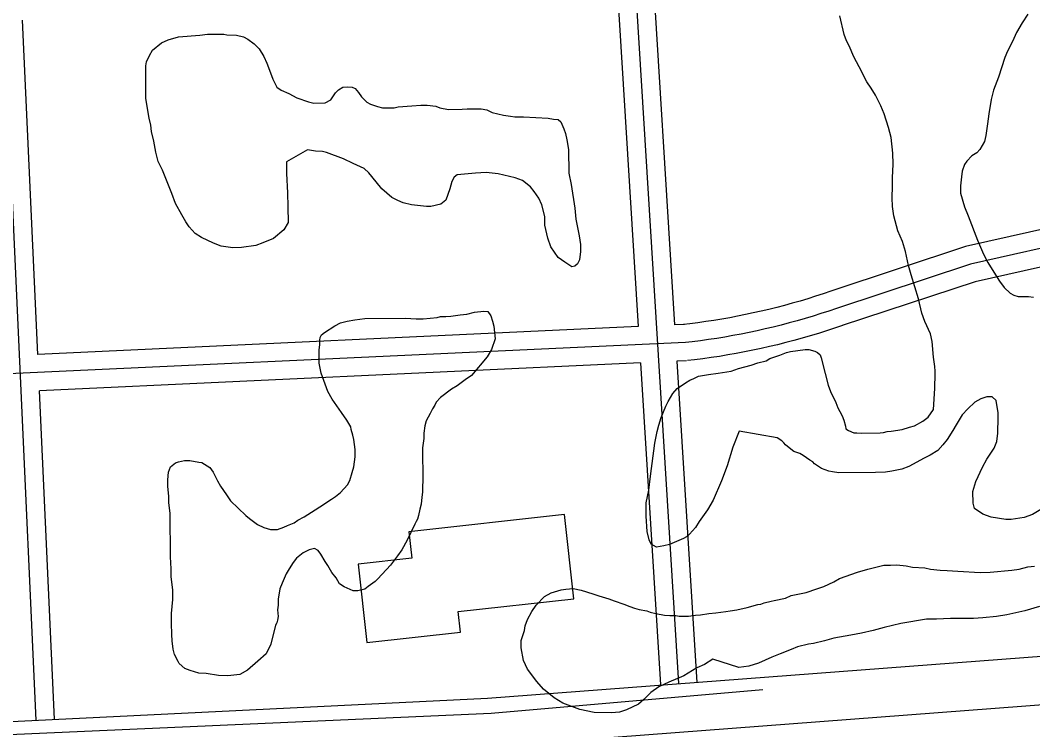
# Model space of a CAD drawing. Extents: x 3313442 to 3351311, y 721974 to 747360.
# Drawn here: x 3332224 to 3333060, y 734944 to 735530 of the extents above; entities that cross this region are included whole.
import ezdxf

# ---------------------------------------------------------------- set-up
doc = ezdxf.new("R2010")
doc.units = 0
for name, color, linetype in [('V-BLDG-OTLN', 7, 'Continuous'), ('V-ROAD-CNTR', 7, 'Continuous'), ('V-SITE-VEGE', 7, 'Continuous')]:
    doc.layers.add(name, color=color, linetype=linetype)

msp = doc.modelspace()

# ---------------------------------------------------------------- linework, layer by layer
at = {"layer": 'V-BLDG-OTLN'}
msp.add_lwpolyline([(3332509.94, 735015.95), (3332587.14, 735024.54), (3332585.26, 735041.49), (3332680.7, 735052.1), (3332672.96, 735121.63), (3332544.68, 735107.36), (3332547.11, 735085.47), (3332502.76, 735080.54)], close=True, dxfattribs=at)
at = {"layer": 'V-ROAD-CNTR'}
for points in [[(3332728.16, 735613.1), (3332767.25, 734982.04)], [(3332743.81, 735603.09), (3332763.94, 735278.05)], [(3332714.4, 735592.69), (3332733.97, 735276.66)], [(3332237.09, 734951.86), (3332210.07, 735543.82)], [(3332238.32, 735253.7), (3332225.73, 735529.5)], [(3333183.43, 735382.89), (3333004.08, 735342.67), (3332892.91, 735305.93)], [(3333198.95, 735371), (3333008.08, 735328.2), (3332897.62, 735291.69)], [(3333184.74, 735352.44), (3333012.08, 735313.72), (3332902.32, 735277.45)], [(3332892.79, 735305.9), (3332886.43, 735303.73), (3332880.13, 735301.67), (3332873.8, 735299.69), (3332867.45, 735297.78), (3332861.07, 735295.95), (3332854.68, 735294.18), (3332848.27, 735292.5), (3332841.83, 735290.89), (3332835.38, 735289.36), (3332828.91, 735287.9), (3332822.42, 735286.52), (3332815.92, 735285.21), (3332809.4, 735283.98), (3332802.87, 735282.83), (3332796.33, 735281.75), (3332789.77, 735280.76), (3332783.2, 735279.83), (3332776.62, 735278.99), (3332771.18, 735278.35)], [(3332897.62, 735291.69), (3332891.17, 735289.5), (3332884.7, 735287.39), (3332878.2, 735285.35), (3332871.68, 735283.39), (3332865.14, 735281.51), (3332858.58, 735279.7), (3332851.99, 735277.97), (3332845.39, 735276.32), (3332838.76, 735274.74), (3332832.12, 735273.25), (3332825.46, 735271.83), (3332818.79, 735270.49), (3332812.1, 735269.23), (3332805.39, 735268.04), (3332798.67, 735266.94), (3332791.94, 735265.91), (3332785.2, 735264.97), (3332778.45, 735264.1), (3332772.93, 735263.45)], [(3332733.97, 735276.66), (3332238.32, 735253.71)], [(3332772.24, 735278.44), (3332763.95, 735278.05)], [(3332902.44, 735277.49), (3332895.91, 735275.27), (3332889.27, 735273.1), (3332882.61, 735271.01), (3332875.92, 735269), (3332869.21, 735267.07), (3332862.47, 735265.21), (3332855.72, 735263.44), (3332848.94, 735261.74), (3332842.15, 735260.13), (3332835.33, 735258.59), (3332828.5, 735257.14), (3332821.65, 735255.76), (3332814.79, 735254.47), (3332807.91, 735253.26), (3332801.02, 735252.12), (3332794.11, 735251.07), (3332787.2, 735250.1), (3332780.28, 735249.21), (3332774.69, 735248.56)], [(3332772.93, 735263.45), (3332071.38, 735230.96), (3330946.15, 735187.62), (3329615.14, 735134.6), (3329371.58, 735124.73)], [(3332735.83, 735246.72), (3332239.69, 735223.74)], [(3332735.83, 735246.72), (3332752.28, 734981.12)], [(3332773.63, 735248.47), (3332765.8, 735248.11)], [(3332765.8, 735248.11), (3332782.22, 734982.97)], [(3332252.07, 734952.54), (3332239.69, 735223.74)], [(3329842.89, 734845.23), (3331486.55, 734915.1), (3332609.53, 734970.1), (3334307.49, 735098.71), (3334855.82, 735124.84)], [(3334875.37, 735080.26), (3333607.33, 735005.41), (3332547.3, 734924.93), (3331216.87, 734855.5), (3329722.8, 734799.3)], [(3331217.51, 734898.35), (3331486.22, 734913.6), (3331811.37, 734925.78), (3332221.08, 734940.18), (3332612.65, 734957.59), (3332836.72, 734977.17)]]:
    msp.add_lwpolyline(points, dxfattribs=at)
at = {"layer": 'V-SITE-VEGE'}
for points in [[(3332740.5, 735120.18), (3332740.41, 735131.2), (3332742.74, 735141.56), (3332744.02, 735153.29), (3332747.59, 735180.54), (3332749.58, 735190.21), (3332750.92, 735195.39), (3332752.94, 735201.6), (3332756.65, 735210.94), (3332758.69, 735214.75), (3332762.43, 735221.32), (3332766.19, 735225.49), (3332773.04, 735230.37), (3332776.46, 735232.46), (3332779.9, 735233.87), (3332783.68, 735235.62), (3332791.94, 735237.07), (3332799.85, 735238.17), (3332810.52, 735239.97), (3332816.71, 735242.09), (3332827.02, 735244.93), (3332832.52, 735246.7), (3332839.4, 735248.47), (3332842.49, 735250.22), (3332850.73, 735253.05), (3332856.23, 735255.16), (3332859.67, 735256.22), (3332871.72, 735257.7), (3332874.82, 735257.72), (3332879.66, 735256.38), (3332881.73, 735255.37), (3332884.16, 735253.32), (3332884.87, 735250.91), (3332888.08, 735237.84), (3332890.57, 735228.21), (3332892.67, 735223.06), (3332896.88, 735214.13), (3332898.64, 735209.67), (3332900.39, 735206.58), (3332902.14, 735203.15), (3332903.55, 735199.37), (3332904.96, 735194.56), (3332905.33, 735192.15), (3332907.41, 735190.79), (3332911.9, 735189.1), (3332914.31, 735189.12), (3332918.1, 735188.81), (3332933.61, 735188.93), (3332936.37, 735189.29), (3332939.46, 735190.01), (3332942.56, 735190.38), (3332951.85, 735191.83), (3332957.7, 735193.6), (3332961.82, 735194.67), (3332968.69, 735198.51), (3332973.14, 735202), (3332977.57, 735208.23), (3332978.81, 735225.47), (3332978.77, 735229.61), (3332979.08, 735233.75), (3332979.03, 735239.95), (3332978.66, 735243.74), (3332977.56, 735251.31), (3332976.42, 735264.4), (3332975, 735270.59), (3332970.43, 735280.89), (3332967.97, 735287.76), (3332965.12, 735299.45), (3332959.1, 735319.39), (3332956.97, 735326.96), (3332954.46, 735338.65), (3332951.98, 735346.9), (3332948.12, 735355.83), (3332944.92, 735368.21), (3332943.83, 735375.79), (3332943.42, 735383.02), (3332943.69, 735392.67), (3332943.64, 735399.56), (3332944.24, 735410.59), (3332944.16, 735419.9), (3332942.68, 735432.64), (3332940.54, 735440.89), (3332937.01, 735452.23), (3332934.2, 735458.76), (3332929.65, 735467.68), (3332926.16, 735473.51), (3332922.67, 735478.65), (3332916.36, 735491.01), (3332911.82, 735499.24), (3332907.95, 735508.52), (3332905.85, 735512.64), (3332903.75, 735517.79), (3332900.17, 735533.26)], [(3333055.58, 735534.51), (3333050.82, 735527.24), (3333046.05, 735519.27), (3333042.67, 735512.01), (3333038.6, 735504.05), (3333036.57, 735498.87), (3333031.19, 735482.63), (3333027.14, 735471.91), (3333025.13, 735463.97), (3333023.16, 735452.24), (3333022.19, 735443.96), (3333020.89, 735434.3), (3333019.55, 735429.46), (3333015.81, 735422.89), (3333013.43, 735420.11), (3333009.31, 735417.67), (3333005.21, 735413.15), (3333003.17, 735410.38), (3333001.14, 735404.85), (3333000.83, 735400.37), (3332999.86, 735392.78), (3332999.91, 735386.92), (3333003.1, 735375.57), (3333006.26, 735368.02), (3333014, 735348.09), (3333018.92, 735336.42), (3333022.42, 735329.55), (3333025.92, 735323.72), (3333032.2, 735314.12), (3333036.03, 735308.99), (3333040.89, 735304.2), (3333044.01, 735302.5), (3333047.46, 735301.5), (3333056.08, 735301.57), (3333060.22, 735300.91)], [(3332352.12, 735378.27), (3332348.95, 735386.51), (3332341.22, 735405.75), (3332337.71, 735412.96), (3332335.93, 735420.52), (3332334.13, 735429.81), (3332332.34, 735437.72), (3332331.61, 735442.89), (3332330.19, 735448.73), (3332327.64, 735464.91), (3332327.43, 735491.79), (3332328.09, 735495.24), (3332330.46, 735500.43), (3332333.18, 735504.93), (3332340.37, 735510.84), (3332345.86, 735513.3), (3332354.46, 735515.78), (3332372.02, 735517.3), (3332378.56, 735518.04), (3332392, 735518.15), (3332394.42, 735517.48), (3332402.35, 735517.2), (3332408.22, 735515.87), (3332411.68, 735513.83), (3332416.88, 735510.08), (3332421.04, 735505.98), (3332424.89, 735499.46), (3332427.35, 735493.97), (3332430.51, 735486.07), (3332432.27, 735480.91), (3332435.78, 735474.39), (3332439.24, 735471.67), (3332445.47, 735468.96), (3332452.04, 735465.57), (3332461.72, 735462.2), (3332466.21, 735461.2), (3332475.51, 735461.28), (3332480.31, 735463.73), (3332484.06, 735469.61), (3332486.45, 735472.05), (3332490.22, 735474.14), (3332493.67, 735474.52)], [(3332493.67, 735474.52), (3332497.8, 735474.2), (3332500.22, 735473.19), (3332503.01, 735469.77), (3332505.45, 735466.34), (3332509.96, 735461.9), (3332513.08, 735460.2), (3332518.61, 735458.18), (3332522.75, 735457.18), (3332532.4, 735457.25), (3332535.84, 735457.97), (3332547.21, 735458.75), (3332554.44, 735459.5), (3332559.61, 735459.54), (3332566.85, 735458.56), (3332570.31, 735457.21), (3332577.21, 735455.89), (3332588.58, 735455.98), (3332592.71, 735456.36), (3332604.43, 735456.45), (3332608.92, 735455.45), (3332613.41, 735453.43), (3332622.74, 735451.09), (3332628.6, 735450.45), (3332632.05, 735449.78), (3332639.29, 735449.84), (3332659.63, 735448.63), (3332664.11, 735447.97), (3332667.91, 735447.66), (3332669.99, 735445.61), (3332672.45, 735439.77), (3332673.86, 735435.99), (3332674.94, 735430.83), (3332676.38, 735422.92), (3332676.54, 735403.27), (3332678.68, 735393.99), (3332681.59, 735374.37), (3332682.35, 735365.41), (3332685.22, 735351.65), (3332686.31, 735344.42), (3332686.36, 735338.57), (3332685.38, 735331.67), (3332683.69, 735328.55), (3332681.63, 735326.47), (3332679.22, 735326.1), (3332673.33, 735329.85), (3332667.79, 735333.59), (3332661.86, 735342.51), (3332659.39, 735349.72), (3332656.89, 735360.38), (3332656.83, 735367.62), (3332654.35, 735377.25), (3332651.89, 735382.74), (3332648.05, 735388.23), (3332644.92, 735391.99), (3332638.33, 735397.11), (3332632.46, 735399.47), (3332618.3, 735402.81), (3332608.3, 735403.76), (3332599.69, 735403.34), (3332584.54, 735401.85), (3332582.14, 735400.1), (3332580.1, 735396.3), (3332578.43, 735390.42), (3332575.06, 735381.09), (3332570.95, 735377.61), (3332562.69, 735375.82), (3332559.25, 735375.8), (3332546.83, 735377.08), (3332539.92, 735378.74), (3332535.43, 735380.77), (3332530.58, 735383.15), (3332522.25, 735390.32), (3332517.73, 735396.14), (3332511.47, 735403.67), (3332507.65, 735407.08), (3332498.66, 735411.15), (3332490.7, 735415.22), (3332476.53, 735420.28), (3332473.42, 735421.28), (3332467.56, 735421.58), (3332461, 735422.56), (3332443.51, 735412.77), (3332443.58, 735403.12), (3332444.4, 735386.93), (3332444.84, 735375.57), (3332444.94, 735362.47), (3332441.55, 735356.58), (3332432.99, 735349.28), (3332424.06, 735345.76), (3332418.21, 735343.65), (3332406.52, 735341.83), (3332399.28, 735341.77), (3332389.62, 735343.07), (3332383.4, 735345.44), (3332373.37, 735350.18), (3332368.17, 735353.58), (3332363.3, 735359.06), (3332360.51, 735363.17), (3332357.36, 735369), (3332352.12, 735378.27)], [(3332380.41, 735160.36), (3332383.19, 735156.59), (3332386.69, 735149.39), (3332389.14, 735144.92), (3332394.03, 735137.72), (3332397.51, 735132.93), (3332410.02, 735120.62), (3332413.14, 735118.23), (3332419.72, 735113.46), (3332424.91, 735110.75), (3332430.44, 735109.07), (3332436.3, 735109.12), (3332441.45, 735111.23), (3332444.54, 735112.63), (3332450.04, 735114.74), (3332453.12, 735116.83), (3332458.27, 735119.63), (3332467.18, 735125.56), (3332471.29, 735128.01), (3332480.9, 735134.29), (3332483.98, 735136.38), (3332488.09, 735139.86), (3332493.9, 735146.11), (3332495.94, 735149.57), (3332497.95, 735156.13), (3332499.29, 735160.97), (3332500.26, 735169.25), (3332500.21, 735175.11), (3332499.11, 735183.37), (3332498.39, 735187.15), (3332496.98, 735191.62), (3332496.61, 735194.03), (3332493.46, 735199.52), (3332488.93, 735205.68), (3332481.27, 735216.65), (3332477.77, 735223.17), (3332472.13, 735238.29), (3332470.69, 735246.55), (3332470.6, 735257.57), (3332471.25, 735261.71), (3332471.22, 735265.5), (3332471.55, 735267.58), (3332472.57, 735270), (3332474.96, 735271.74), (3332483.54, 735277.32), (3332488.34, 735279.77), (3332493.84, 735281.19), (3332500.04, 735282.28), (3332508.3, 735283.38), (3332541.72, 735283.65), (3332550.69, 735283.03), (3332556.54, 735283.08), (3332567.91, 735284.2), (3332570.66, 735284.91), (3332575.14, 735284.95), (3332579.27, 735285.33), (3332586.84, 735286.42), (3332592.35, 735286.81), (3332598.89, 735288.58), (3332606.46, 735289.33), (3332609.91, 735289.02), (3332612.35, 735285.59), (3332613.76, 735281.12), (3332614.83, 735277)], [(3332614.83, 735277), (3332615.22, 735271.83), (3332615.95, 735266.67), (3332612.92, 735257.68), (3332609.18, 735251.8), (3332596.21, 735236.18), (3332591.07, 735232.7), (3332584.56, 735227.82), (3332579.75, 735225.02), (3332570.85, 735218.06), (3332567.09, 735214.24), (3332566.08, 735211.82), (3332564.03, 735208.7), (3332562.34, 735204.9), (3332558.94, 735199.01), (3332557.94, 735194.87), (3332556.96, 735188.66), (3332557, 735184.18), (3332556.02, 735176.59), (3332556.24, 735149.02), (3332555.93, 735144.88), (3332555.97, 735140.06), (3332555.32, 735135.92), (3332554.67, 735130.06), (3332553.67, 735125.91), (3332552.68, 735120.73), (3332551.67, 735117.63), (3332550.65, 735115.9), (3332549.64, 735113.47), (3332543.2, 735100.33), (3332538.78, 735092.36), (3332535.37, 735087.52), (3332529.58, 735079.89), (3332518.99, 735068.43), (3332516.94, 735066.34), (3332511.11, 735062.16), (3332508.37, 735060.07), (3332502.52, 735058.65), (3332498.73, 735058.62), (3332491.12, 735062), (3332487.31, 735064.39), (3332484.52, 735069.19), (3332481.04, 735073.64), (3332477.89, 735079.47), (3332475.45, 735082.9), (3332471.96, 735088.73), (3332469.86, 735091.81), (3332466.75, 735093.51), (3332462.28, 735092.44), (3332457.47, 735089.99), (3332452, 735085.46), (3332449.27, 735082), (3332445.86, 735076.8), (3332443.48, 735072.65), (3332440.1, 735065.04), (3332438.07, 735060.2), (3332436.76, 735051.57), (3332436.8, 735046.75), (3332436.14, 735042.95), (3332436.87, 735037.44), (3332436.21, 735034.34), (3332435.54, 735032.26), (3332434.52, 735030.19), (3332430.85, 735014.65), (3332426.78, 735006.69), (3332419.94, 735000.44), (3332411.39, 734993.13), (3332405.21, 734989.63), (3332395.22, 734988.52), (3332387.64, 734988.8), (3332377.29, 734990.44), (3332371.43, 734990.74), (3332364.17, 734992.75), (3332359.68, 734994.44), (3332355.17, 734998.54), (3332354.12, 735000.25), (3332351.32, 735006.09), (3332350.25, 735010.56), (3332349.16, 735017.44), (3332349.12, 735022.61), (3332348.7, 735031.91), (3332348.64, 735039.83), (3332349.92, 735051.56), (3332349.86, 735059.49), (3332348.39, 735070.16), (3332348.34, 735076.7), (3332347.91, 735086.7), (3332347.62, 735122.53), (3332346.52, 735131.48), (3332346.48, 735136.65), (3332345.73, 735144.57), (3332345.68, 735150.08), (3332346.32, 735156.64), (3332348.01, 735160.79), (3332352.12, 735164.27), (3332354.52, 735164.97), (3332359.34, 735166.05), (3332363.82, 735166.08), (3332371.41, 735164.77), (3332373.83, 735164.44), (3332380.41, 735160.36)], [(3333067.47, 735126.6), (3333059.24, 735121.71), (3333052.37, 735119.24), (3333041.7, 735117.43), (3333037.22, 735117.39), (3333025.15, 735119.36), (3333018.24, 735121.72), (3333011.31, 735126.49), (3333010.23, 735130.96), (3333010.16, 735140.61), (3333012.5, 735148.9), (3333017.92, 735160.66), (3333021.66, 735167.24), (3333027.79, 735176.25), (3333029.81, 735181.78), (3333030.79, 735188.68), (3333031.03, 735201.77), (3333031, 735205.56), (3333029.2, 735215.54), (3333026.07, 735218.62), (3333021.59, 735218.58), (3333016.78, 735217.16), (3333011.63, 735214.37), (3333005.82, 735208.81), (3333001.38, 735203.95), (3332996.27, 735195.63), (3332993.56, 735190.79), (3332988.79, 735183.51), (3332985.38, 735179.01), (3332981.28, 735174.49), (3332974.77, 735170.65), (3332969.96, 735168.2), (3332957.27, 735161.21), (3332951.43, 735159.09), (3332943.17, 735157.3), (3332938.01, 735156.57), (3332929.74, 735156.16), (3332899.42, 735155.92), (3332894.24, 735156.91), (3332891.14, 735157.23), (3332885.26, 735159.59), (3332881.79, 735161.63), (3332879.37, 735163.34), (3332877.98, 735165.05), (3332875.55, 735166.41), (3332870.01, 735170.15), (3332867.24, 735171.85), (3332862.4, 735173.54), (3332859.98, 735175.59), (3332855.46, 735179), (3332854.07, 735180.71), (3332852.34, 735182.42), (3332848.53, 735184.8), (3332817.12, 735190.4), (3332812.06, 735177.27), (3332807.36, 735161.72), (3332802.64, 735149.28), (3332795.87, 735133.37), (3332791.11, 735125.41), (3332784.3, 735115.71), (3332781.23, 735110.86), (3332776.11, 735105.3), (3332773.71, 735103.21), (3332771.31, 735101.82), (3332759.64, 735096.9), (3332755.16, 735095.83), (3332748.97, 735094.74), (3332744.47, 735097.12), (3332743.07, 735100.56), (3332741.29, 735107.43), (3332740.5, 735120.18)], [(3332832.75, 735047.17), (3332835.16, 735047.54), (3332837.91, 735048.59), (3332843.75, 735050.02), (3332846.16, 735050.73), (3332855.45, 735052.53), (3332860.25, 735054.63), (3332872.64, 735057.14), (3332881.23, 735060.31), (3332887.08, 735062.08), (3332895.31, 735065.94), (3332900.12, 735068.74), (3332914.89, 735074.03), (3332923.49, 735076.51), (3332928.99, 735077.93), (3332936.56, 735079.71), (3332942.07, 735079.76), (3332947.24, 735080.14), (3332955.17, 735079.17), (3332960.35, 735078.18), (3332970.35, 735077.57), (3332975.18, 735076.58), (3332983.11, 735075.61), (3332988.97, 735075.31), (3332997.59, 735074.69), (3333016.21, 735073.81), (3333024.48, 735073.87), (3333042.38, 735075.74), (3333048.23, 735076.47), (3333055.46, 735078.26), (3333060.96, 735078.99)], [(3333065.02, 735045.59), (3333052.99, 735042.05), (3333038.2, 735038.83), (3333029.6, 735037.38), (3333018.23, 735036.26), (3333010.65, 735035.85), (3332991.7, 735035.7), (3332979.99, 735035.26), (3332971.72, 735035.2), (3332950.73, 735031.58), (3332936.97, 735028.37), (3332927.69, 735025.88), (3332918.05, 735023.74), (3332909.45, 735021.95), (3332895.35, 735019.42), (3332887.78, 735017.29), (3332878.49, 735015.15), (3332874.36, 735014.43), (3332865.42, 735012.29), (3332860.27, 735010.18), (3332850.99, 735006.66), (3332844.12, 735003.85), (3332833.14, 734998.93), (3332825.23, 734996.46), (3332816.97, 734995.36), (3332795.55, 735002.08), (3332788.69, 734997.88), (3332782.17, 734995.08), (3332771.54, 734988.44), (3332759.17, 734983.18), (3332750.93, 734979.32), (3332744.42, 734974.79), (3332738.61, 734968.88), (3332734.16, 734965.06), (3332724.21, 734960.49), (3332718.36, 734958.38), (3332711.82, 734957.98), (3332697.69, 734958.21), (3332685.61, 734960.53), (3332671.78, 734965.93), (3332664.51, 734970.35), (3332655.84, 734977.52), (3332650.28, 734983.68), (3332642.61, 734993.95), (3332639.1, 735001.16), (3332637.3, 735011.49), (3332637.25, 735017.69), (3332639.94, 735025.98), (3332640.6, 735029.78), (3332642.62, 735034.96), (3332646.02, 735041.54), (3332649.77, 735046.73), (3332656.6, 735054.03), (3332662.09, 735056.83), (3332670.34, 735059.31), (3332674.13, 735060.03), (3332680.33, 735060.42), (3332686.88, 735059.1), (3332696.56, 735056.07), (3332701.39, 735054.39), (3332709.68, 735052.04), (3332714.18, 735050.36), (3332722.13, 735047.66), (3332726.96, 735045.63), (3332730.77, 735044.29), (3332734.56, 735043.28), (3332741.12, 735041.96), (3332743.89, 735040.95), (3332748.38, 735039.95), (3332755.62, 735038.63), (3332760.11, 735038.32), (3332764.93, 735038.36), (3332767.69, 735037.69), (3332775.27, 735037.75), (3332781.13, 735038.49), (3332785.26, 735038.87), (3332792.14, 735039.95), (3332798, 735040.35), (3332806.26, 735041.45), (3332809.7, 735042.16), (3332815.21, 735042.9), (3332823.81, 735044.69), (3332832.75, 735047.17)]]:
    msp.add_lwpolyline(points, dxfattribs=at)

doc.saveas('drawing.dxf')
